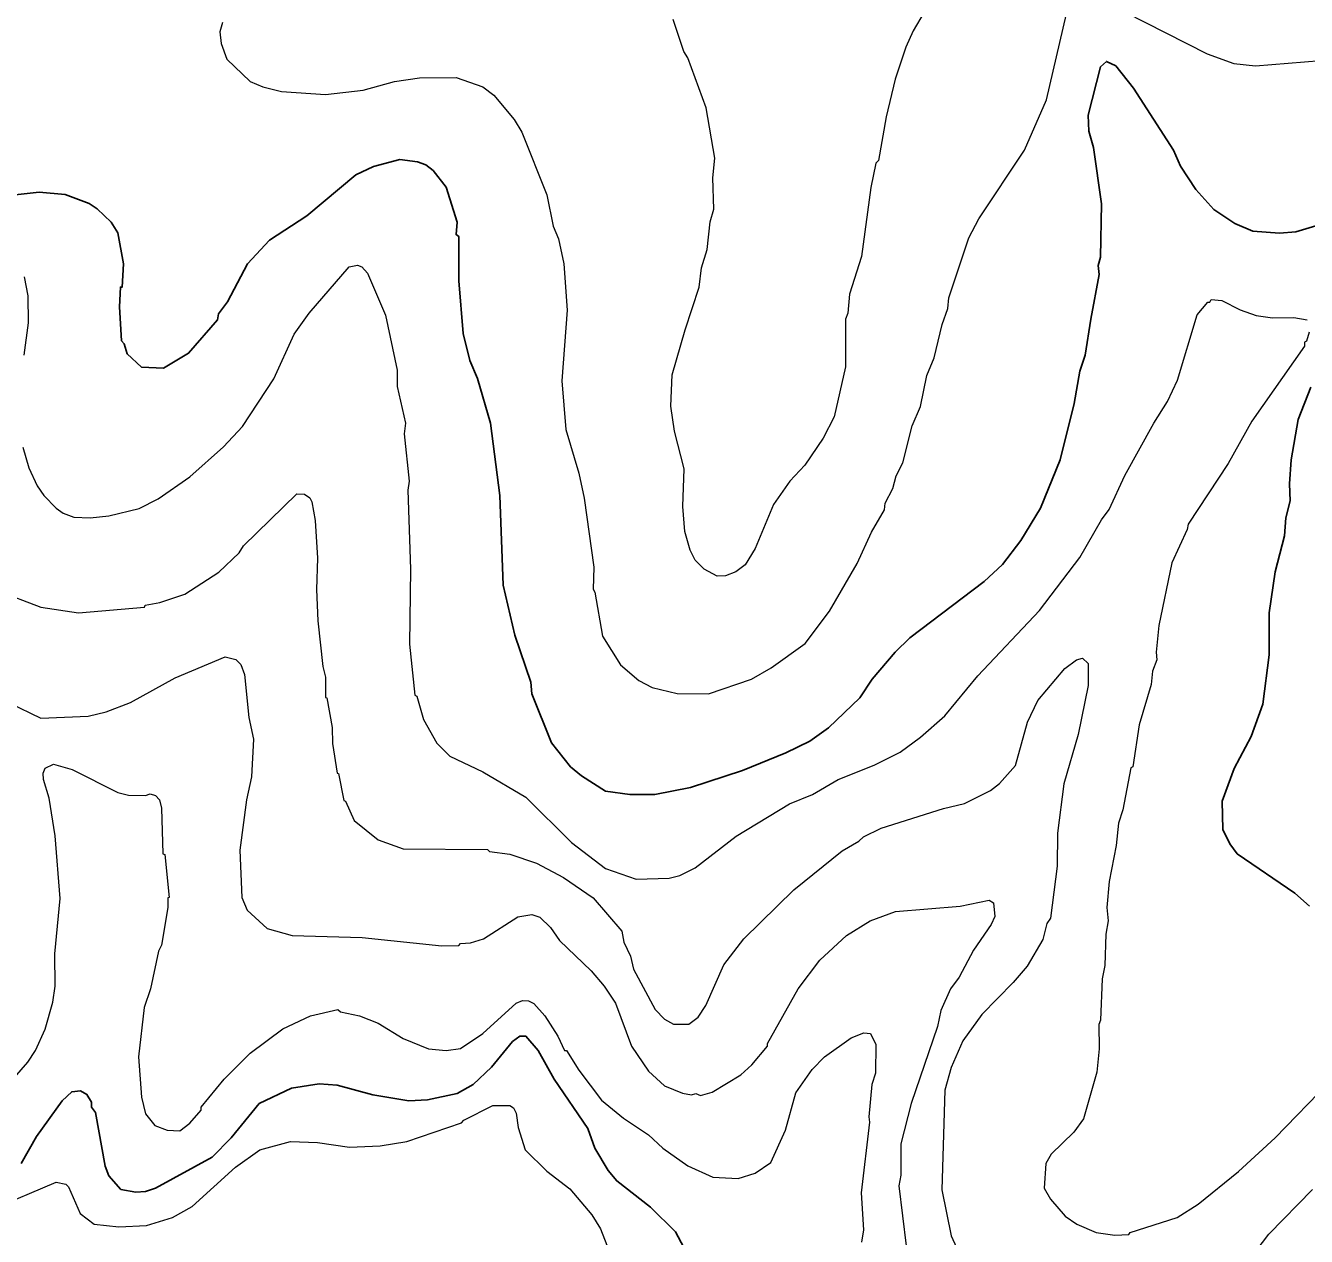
# Model space of a CAD drawing. Extents: x 265.7 to 292.1, y 7676.2 to 7704.2.
# Drawn here: x 277.633 to 279.917, y 7688.129 to 7690.287 of the extents above; entities that cross this region are included whole.
import ezdxf

# ---------------------------------------------------------------- set-up
doc = ezdxf.new("R2010")
doc.units = 0
doc.header["$LTSCALE"] = 0.032
doc.layers.add('1', color=7, linetype='Continuous', lineweight=25)
doc.layers.add('2', color=7, linetype='Continuous', lineweight=13)

msp = doc.modelspace()

# ---------------------------------------------------------------- linework, layer by layer
at = {"layer": '1'}
for points in [[(278.3323, 7690.0448), (278.3466, 7690.0393), (278.3602, 7690.0289), (278.3833, 7689.9994), (278.4025, 7689.9371), (278.4009, 7689.9148), (278.4057, 7689.9116), (278.4057, 7689.8326), (278.4136, 7689.7384), (278.4256, 7689.6906), (278.4392, 7689.6586), (278.4623, 7689.5789), (278.4791, 7689.4496), (278.4847, 7689.29), (278.5054, 7689.2006), (278.5341, 7689.1168), (278.5357, 7689.0961), (278.5708, 7689.0091), (278.6051, 7688.966), (278.6243, 7688.9501), (278.6674, 7688.9229), (278.7105, 7688.9165), (278.7552, 7688.9165), (278.819, 7688.9293), (278.9116, 7688.9596), (278.989, 7688.9907), (279.0313, 7689.0115), (279.0648, 7689.0354), (279.1206, 7689.0889), (279.143, 7689.1224), (279.1837, 7689.1703), (279.21, 7689.1958), (279.3425, 7689.2964), (279.3752, 7689.3267), (279.4079, 7689.3698), (279.443, 7689.4272), (279.4781, 7689.5134), (279.5028, 7689.614), (279.5132, 7689.6714), (279.5228, 7689.7001), (279.5324, 7689.764), (279.5475, 7689.8438), (279.5459, 7689.8597), (279.5499, 7689.8749), (279.5515, 7689.9699), (279.5372, 7690.0704), (279.5292, 7690.0991), (279.5276, 7690.1278), (279.5499, 7690.214), (279.5603, 7690.2236), (279.5771, 7690.2156), (279.609, 7690.1757), (279.68, 7690.0656), (279.6928, 7690.0369), (279.7199, 7689.9954), (279.7518, 7689.9595), (279.7893, 7689.9347), (279.8213, 7689.9212), (279.8691, 7689.9172), (279.8979, 7689.9196), (279.9697, 7689.9411)], [(278.029, 7689.8629), (278.0681, 7689.9052), (278.1344, 7689.9483), (278.2221, 7690.0217), (278.2533, 7690.0361), (278.3003, 7690.0488), (278.3323, 7690.0448)], [(277.5933, 7689.9834), (277.6572, 7689.9906), (277.7035, 7689.9866), (277.7466, 7689.9706), (277.7609, 7689.9611), (277.7856, 7689.9371), (277.7976, 7689.918), (277.808, 7689.8629), (277.8056, 7689.8214), (277.8024, 7689.8214), (277.8008, 7689.7863), (277.804, 7689.7257), (277.8088, 7689.7201), (277.8144, 7689.7025), (277.8399, 7689.6786), (277.879, 7689.677), (277.9237, 7689.7033), (277.9756, 7689.7632), (277.9771, 7689.7736), (277.9931, 7689.7951), (278.029, 7689.8629)], [(279.925, 7689.6427), (279.9026, 7689.5852), (279.8899, 7689.5134), (279.8867, 7689.4703), (279.8883, 7689.44), (279.8803, 7689.4097), (279.8779, 7689.3778), (279.8611, 7689.3139), (279.8508, 7689.2405), (279.8508, 7689.1655), (279.8396, 7689.0777), (279.8188, 7689.0203), (279.7885, 7688.9628), (279.767, 7688.9046), (279.7678, 7688.8543), (279.7805, 7688.8288), (279.7933, 7688.8112), (279.8963, 7688.741), (279.9226, 7688.7178)], [(278.807, 7688.109), (278.7919, 7688.1369), (278.7472, 7688.1808), (278.6873, 7688.2279), (278.6722, 7688.2463), (278.6482, 7688.2862), (278.6355, 7688.3213), (278.5756, 7688.409), (278.5469, 7688.4601), (278.5254, 7688.4856), (278.5142, 7688.4856), (278.5014, 7688.4761), (278.4639, 7688.4306), (278.4312, 7688.3995), (278.4025, 7688.3835), (278.3498, 7688.3723), (278.3163, 7688.3707), (278.2525, 7688.3811), (278.1886, 7688.3987), (278.1567, 7688.401), (278.1072, 7688.3931), (278.0498, 7688.3659), (277.9995, 7688.3045), (277.966, 7688.2702), (277.8646, 7688.2151), (277.8471, 7688.2087), (277.8295, 7688.2079), (277.8032, 7688.2127), (277.7816, 7688.2367), (277.7753, 7688.2542), (277.7577, 7688.35), (277.7505, 7688.3596), (277.7505, 7688.3683), (277.7425, 7688.3819), (277.7314, 7688.3883), (277.7154, 7688.3867), (277.6987, 7688.3707), (277.6524, 7688.3069), (277.6252, 7688.259)]]:
    msp.add_lwpolyline(points, dxfattribs=at)
at = {"layer": '2'}
for points in [[(279.5563, 7690.3305), (279.7399, 7690.2372), (279.7877, 7690.2196), (279.826, 7690.2156), (279.9425, 7690.2252)], [(277.9843, 7690.293), (277.9796, 7690.2763), (277.9819, 7690.2555), (277.9923, 7690.2276), (278.0338, 7690.1877), (278.0562, 7690.1781), (278.0897, 7690.1701), (278.1679, 7690.1645), (278.2349, 7690.1725), (278.2908, 7690.1877), (278.3354, 7690.1941), (278.4009, 7690.1949), (278.4488, 7690.1781), (278.4679, 7690.1637), (278.5046, 7690.1199), (278.5182, 7690.0975), (278.5629, 7689.9858), (278.574, 7689.93), (278.5836, 7689.9076), (278.5932, 7689.8629), (278.5988, 7689.7799), (278.5892, 7689.6539), (278.5964, 7689.5677), (278.6195, 7689.4895), (278.6291, 7689.4448), (278.6466, 7689.3219), (278.645, 7689.2828), (278.6482, 7689.2772), (278.6618, 7689.199), (278.6937, 7689.148), (278.7264, 7689.12), (278.7504, 7689.1072), (278.7951, 7689.0969), (278.8509, 7689.0961), (278.9275, 7689.1224), (278.9626, 7689.1424), (279.0233, 7689.1862), (279.0664, 7689.2437), (279.1158, 7689.3283), (279.1414, 7689.3841), (279.1645, 7689.424), (279.1661, 7689.436), (279.1797, 7689.4623), (279.1853, 7689.4847), (279.1972, 7689.5078), (279.214, 7689.5741), (279.2292, 7689.6084), (279.2403, 7689.6634), (279.2531, 7689.6954), (279.2675, 7689.7544), (279.2778, 7689.7831), (279.2794, 7689.8023), (279.3153, 7689.9092), (279.3329, 7689.9427), (279.4143, 7690.0656), (279.4534, 7690.155), (279.4893, 7690.3082)], [(279.2355, 7690.3114), (279.2156, 7690.2779), (279.2028, 7690.2491), (279.1837, 7690.1917), (279.1677, 7690.1247), (279.1541, 7690.0472), (279.1494, 7690.0425), (279.1406, 7689.9986), (279.1238, 7689.8757), (279.1023, 7689.8087), (279.0991, 7689.7751), (279.0951, 7689.764), (279.0951, 7689.6794), (279.0752, 7689.59), (279.0552, 7689.5517), (279.0225, 7689.5038), (278.9961, 7689.4751), (278.9666, 7689.4336), (278.9339, 7689.3554), (278.9163, 7689.3259), (278.8996, 7689.3139), (278.8813, 7689.3067), (278.8661, 7689.3059), (278.8429, 7689.3187), (278.827, 7689.3347), (278.8182, 7689.3522), (278.8086, 7689.3857), (278.8054, 7689.4304), (278.8078, 7689.4975), (278.7903, 7689.5645), (278.7839, 7689.6092), (278.7863, 7689.665), (278.8094, 7689.7448), (278.8342, 7689.8214), (278.8382, 7689.8557), (278.8485, 7689.8885), (278.8541, 7689.9379), (278.8605, 7689.9603), (278.8589, 7690.0161), (278.8621, 7690.0512), (278.8469, 7690.1406), (278.8142, 7690.23), (278.807, 7690.2412), (278.7879, 7690.2986)], [(277.6284, 7689.5358), (277.6388, 7689.4991), (277.654, 7689.4671), (277.6659, 7689.4496), (277.6875, 7689.4272), (277.7003, 7689.4185), (277.7194, 7689.4113), (277.7481, 7689.4097), (277.7817, 7689.4137), (277.8359, 7689.4264), (277.8694, 7689.444), (277.9261, 7689.4831), (277.9859, 7689.5366), (278.0202, 7689.5725), (278.0761, 7689.6578), (278.112, 7689.7376), (278.1391, 7689.7751), (278.2102, 7689.8573), (278.2253, 7689.8605), (278.2325, 7689.8573), (278.2429, 7689.8462), (278.2748, 7689.7712), (278.2955, 7689.673), (278.2955, 7689.6443), (278.3107, 7689.5789), (278.3083, 7689.5597), (278.3171, 7689.4751), (278.3147, 7689.4592), (278.3195, 7689.3187), (278.3179, 7689.1847), (278.3275, 7689.0937), (278.3307, 7689.0921), (278.3426, 7689.0506), (278.3666, 7689.0083), (278.3897, 7688.9852), (278.4488, 7688.9572), (278.5254, 7688.9117), (278.6067, 7688.8312), (278.6674, 7688.7849), (278.7217, 7688.7657), (278.7807, 7688.7673), (278.7999, 7688.7721), (278.827, 7688.7857), (278.9004, 7688.8423), (278.9954, 7688.8998), (279.0361, 7688.9165), (279.0823, 7688.9437), (279.1462, 7688.9692), (279.1925, 7688.9923), (279.2292, 7689.0187), (279.2722, 7689.057), (279.3313, 7689.128)], [(277.6308, 7689.8398), (277.6372, 7689.8055), (277.638, 7689.7576), (277.63, 7689.7001)], [(279.6449, 7689.5789), (279.6696, 7689.6172), (279.6872, 7689.6555), (279.7223, 7689.772), (279.7414, 7689.7943), (279.7446, 7689.7943), (279.747, 7689.7991), (279.7662, 7689.7975), (279.7989, 7689.7807), (279.8276, 7689.7704), (279.8564, 7689.7664), (279.8947, 7689.7672), (279.9186, 7689.7632)], [(279.9218, 7689.7408), (279.917, 7689.7249), (279.9138, 7689.7233), (279.9138, 7689.7161), (279.8196, 7689.582), (279.7774, 7689.507), (279.7063, 7689.3985), (279.7047, 7689.3889), (279.6768, 7689.3299), (279.6537, 7689.2182), (279.6489, 7689.1703), (279.6505, 7689.1567), (279.6425, 7689.1368), (279.6401, 7689.1128), (279.6186, 7689.041), (279.6074, 7688.966), (279.6042, 7688.9644), (279.5898, 7688.8894), (279.5819, 7688.8655), (279.5779, 7688.8256), (279.5651, 7688.7617), (279.5611, 7688.7155), (279.5635, 7688.6915), (279.5595, 7688.6676), (279.5579, 7688.6117), (279.5531, 7688.5878), (279.5499, 7688.5144), (279.5467, 7688.5064), (279.5475, 7688.4633), (279.5436, 7688.4218), (279.5196, 7688.3388), (279.5021, 7688.3149), (279.4622, 7688.2758), (279.4526, 7688.259), (279.4494, 7688.2151), (279.4606, 7688.1952), (279.4869, 7688.1649), (279.5076, 7688.1505), (279.542, 7688.1361), (279.5755, 7688.1313), (279.6002, 7688.1321), (279.6026, 7688.1361), (279.6864, 7688.1625), (279.7239, 7688.1864), (279.7957, 7688.2447), (279.8611, 7688.3045), (279.9585, 7688.4042)], [(279.3313, 7689.128), (279.4414, 7689.2445), (279.5132, 7689.3395), (279.5515, 7689.4065), (279.5651, 7689.4248), (279.593, 7689.4855), (279.6449, 7689.5789)], [(277.5822, 7689.2804), (277.6604, 7689.2509), (277.7274, 7689.2405), (277.8455, 7689.2509), (277.8463, 7689.2541), (277.8726, 7689.2589), (277.9173, 7689.274), (277.978, 7689.3131), (278.0139, 7689.3474), (278.0218, 7689.3602), (278.1168, 7689.4528), (278.1304, 7689.452), (278.1399, 7689.4456), (278.1439, 7689.4384), (278.1495, 7689.4049), (278.1535, 7689.3379), (278.1519, 7689.282), (278.1543, 7689.2262), (278.1631, 7689.1448), (278.1679, 7689.1256), (278.1679, 7689.0897), (278.1703, 7689.0889), (278.1798, 7689.0362), (278.1806, 7689.0075), (278.1886, 7688.9548), (278.191, 7688.954), (278.2006, 7688.9062), (278.2038, 7688.9046), (278.2189, 7688.8703), (278.262, 7688.8359), (278.3067, 7688.82), (278.4567, 7688.8184), (278.4607, 7688.8152), (278.4966, 7688.8104), (278.5445, 7688.7944), (278.5924, 7688.7689), (278.6451, 7688.7322), (278.6961, 7688.6732), (278.7001, 7688.6532), (278.7121, 7688.6285), (278.7169, 7688.6053), (278.756, 7688.5335), (278.7727, 7688.516), (278.7887, 7688.5072), (278.8158, 7688.5072), (278.8326, 7688.5199), (278.8461, 7688.5407), (278.8781, 7688.6133), (278.914, 7688.6596), (279.0033, 7688.7466), (279.0895, 7688.816), (279.119, 7688.8335)], [(277.6037, 7689.0801), (277.6604, 7689.053), (277.745, 7689.0562), (277.7769, 7689.0642), (277.82, 7689.0809), (277.8998, 7689.1248), (277.9891, 7689.1623), (278.0083, 7689.1575), (278.0171, 7689.1487), (278.0234, 7689.1304)], [(279.3696, 7688.9365), (279.3983, 7688.9684), (279.4199, 7689.0458), (279.4382, 7689.0841), (279.4861, 7689.1416), (279.5069, 7689.1567), (279.518, 7689.1599), (279.5276, 7689.1503), (279.5276, 7689.1112), (279.51, 7689.0235), (279.4845, 7688.9357), (279.4733, 7688.8479), (279.4725, 7688.7889), (279.4606, 7688.6963), (279.4542, 7688.6867), (279.447, 7688.658), (279.4191, 7688.6109), (279.3943, 7688.5814), (279.3385, 7688.5247), (279.3042, 7688.4777), (279.2834, 7688.4298), (279.2722, 7688.3899), (279.2667, 7688.2119), (279.2834, 7688.1298), (279.309, 7688.0739)], [(278.0234, 7689.1304), (278.0314, 7689.0538), (278.0394, 7689.0155), (278.0362, 7688.9485), (278.0274, 7688.907), (278.0155, 7688.8176), (278.0186, 7688.733)], [(277.6013, 7688.3987), (277.6372, 7688.4394), (277.6508, 7688.4601), (277.6683, 7688.4984), (277.6819, 7688.5463), (277.6859, 7688.575), (277.6851, 7688.6325), (277.6947, 7688.7314), (277.6859, 7688.8431), (277.6755, 7688.9102), (277.6651, 7688.9437), (277.6644, 7688.9548), (277.6683, 7688.9636), (277.6827, 7688.9708), (277.7162, 7688.9612), (277.7976, 7688.9205), (277.8168, 7688.9157), (277.8471, 7688.9149), (277.8551, 7688.9181), (277.8646, 7688.9149), (277.8718, 7688.907), (277.8758, 7688.8926), (277.8782, 7688.8112), (277.8814, 7688.8096), (277.8894, 7688.733), (277.887, 7688.7322), (277.887, 7688.7155), (277.8758, 7688.6484), (277.8702, 7688.6373), (277.8559, 7688.5702), (277.8447, 7688.5367), (277.8343, 7688.4489), (277.8399, 7688.3771), (277.8471, 7688.3476), (277.8638, 7688.3268), (277.8854, 7688.3181), (277.9085, 7688.3173), (277.9261, 7688.3308), (277.946, 7688.354), (277.946, 7688.3596), (277.9875, 7688.409), (278.0338, 7688.4553), (278.0921, 7688.4992), (278.1415, 7688.5223), (278.1902, 7688.5335), (278.195, 7688.5295), (278.2285, 7688.5223), (278.262, 7688.5088), (278.3067, 7688.4816), (278.3514, 7688.4633), (278.3833, 7688.4601), (278.4089, 7688.4641), (278.4487, 7688.4904), (278.5078, 7688.5447), (278.519, 7688.5495), (278.5301, 7688.5487), (278.5397, 7688.5439), (278.5589, 7688.5223), (278.582, 7688.4856), (278.594, 7688.4601), (278.598, 7688.4601), (278.6195, 7688.425), (278.6602, 7688.3715), (278.6993, 7688.3396), (278.744, 7688.3101)], [(279.119, 7688.8335), (279.127, 7688.8415), (279.1589, 7688.8567), (279.2699, 7688.8918), (279.3074, 7688.9006), (279.3536, 7688.9237), (279.3696, 7688.9365)], [(278.0186, 7688.733), (278.0282, 7688.7107), (278.0641, 7688.6779), (278.1088, 7688.6652), (278.2333, 7688.662), (278.3753, 7688.6468), (278.4057, 7688.6476), (278.4089, 7688.6508), (278.4264, 7688.6524), (278.4496, 7688.6596), (278.511, 7688.6987), (278.5357, 7688.7027), (278.5501, 7688.6979), (278.5692, 7688.6795), (278.5852, 7688.6564), (278.6419, 7688.6021), (278.665, 7688.575), (278.6849, 7688.5447), (278.7137, 7688.4681), (278.744, 7688.4234), (278.7727, 7688.3971), (278.8046, 7688.3843), (278.8206, 7688.3811), (278.8286, 7688.3835), (278.8366, 7688.3803), (278.8573, 7688.3859), (278.9084, 7688.417), (278.9283, 7688.4346), (278.9563, 7688.4681), (278.9563, 7688.4729), (279.0105, 7688.5702), (279.0496, 7688.6213), (279.0967, 7688.6652), (279.139, 7688.6915), (279.1845, 7688.7083), (279.2994, 7688.7178), (279.3512, 7688.7282), (279.3592, 7688.7234), (279.3616, 7688.6995), (279.3552, 7688.6851), (279.3233, 7688.6389), (279.2978, 7688.591), (279.2826, 7688.5702), (279.2651, 7688.5319), (279.2595, 7688.5032), (279.2124, 7688.3659), (279.194, 7688.2941), (279.194, 7688.2383), (279.19, 7688.2191), (279.2036, 7688.1122)], [(278.9618, 7688.2606), (278.9882, 7688.3181), (279.0065, 7688.3851), (279.036, 7688.4266), (279.0576, 7688.4489), (279.1055, 7688.4832), (279.1278, 7688.492), (279.1398, 7688.4904), (279.1494, 7688.4713), (279.1486, 7688.4202), (279.1422, 7688.3995), (279.1366, 7688.342), (279.1382, 7688.3324), (279.123, 7688.2064), (279.127, 7688.1409), (279.1238, 7688.1186)], [(277.5726, 7688.1768), (277.6875, 7688.2255), (277.7051, 7688.2223), (277.7098, 7688.2175), (277.7306, 7688.1697), (277.7553, 7688.1505), (277.7992, 7688.1457), (277.8487, 7688.1481), (277.895, 7688.1625), (277.9301, 7688.1824), (278.0075, 7688.2526), (278.0506, 7688.283), (278.1056, 7688.2981), (278.1535, 7688.2965), (278.211, 7688.2877), (278.2652, 7688.2901), (278.3131, 7688.2981), (278.4105, 7688.3316), (278.4144, 7688.3364), (278.4663, 7688.362), (278.4966, 7688.362), (278.503, 7688.358), (278.5078, 7688.3484), (278.5118, 7688.3229), (278.5238, 7688.283)], [(278.744, 7688.3101), (278.7695, 7688.2862), (278.8142, 7688.255), (278.8589, 7688.2343), (278.9036, 7688.2319), (278.9339, 7688.2415), (278.9618, 7688.2606)], [(278.5238, 7688.283), (278.5629, 7688.2455), (278.6036, 7688.2135), (278.6427, 7688.1673), (278.6586, 7688.1425), (278.6738, 7688.1026), (278.6913, 7688.0691)], [(279.7973, 7688.0635), (279.85, 7688.1329), (279.9282, 7688.2127)]]:
    msp.add_lwpolyline(points, dxfattribs=at)

doc.saveas('drawing.dxf')
